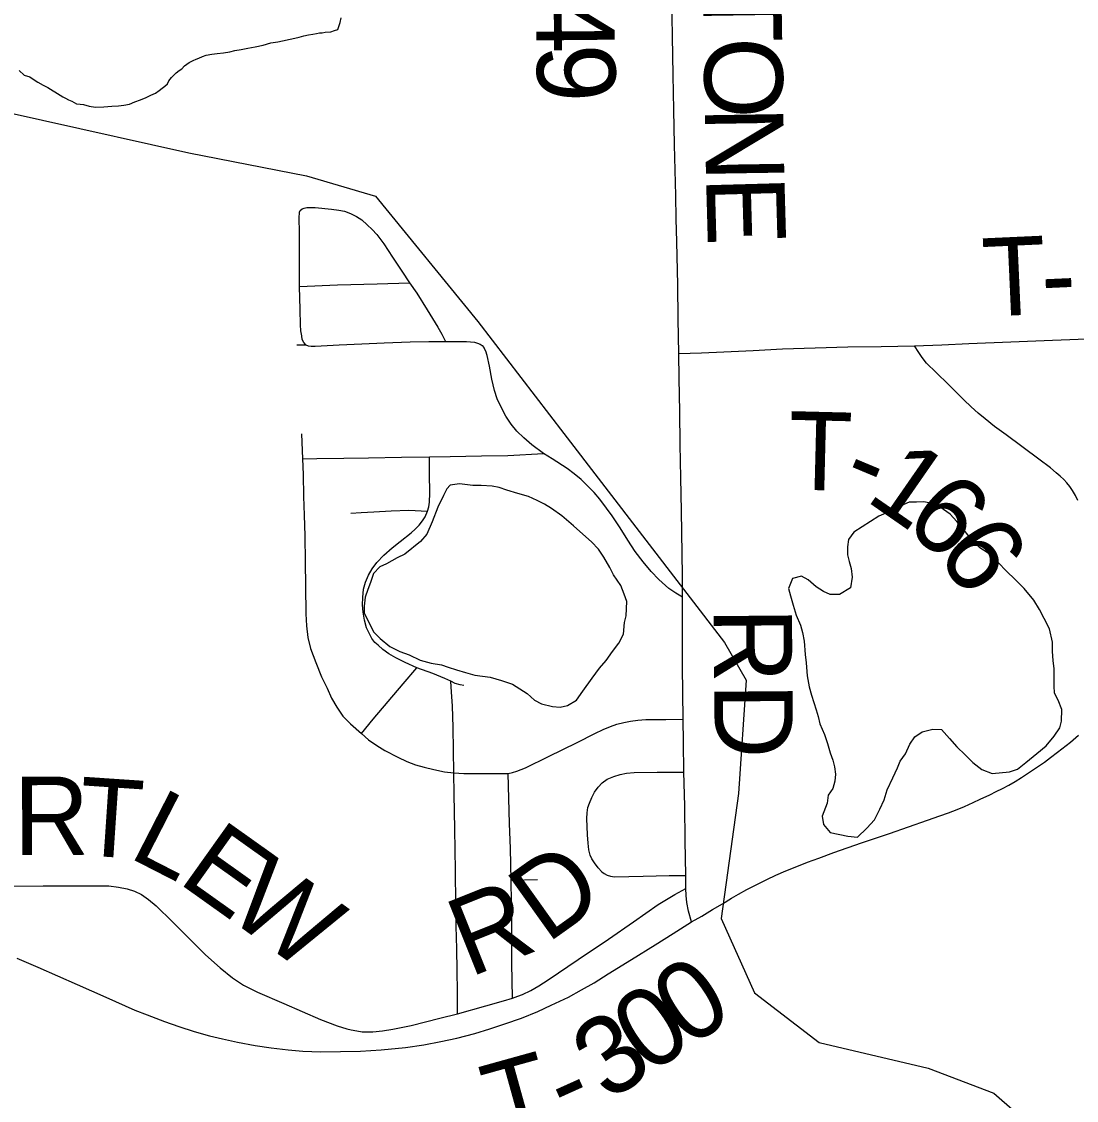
# Model space of a CAD drawing. Extents: x 103424 to 290657, y 38711 to 110967.
# Drawn here: x 214249.8137 to 214250.1963, y 40210.0248 to 40210.416 of the extents above; entities that cross this region are included whole.
import ezdxf

# ---------------------------------------------------------------- set-up
doc = ezdxf.new("R2010")
doc.units = 0
for name, color, linetype in [('GM_X_Minor_Lake', 7, 'Continuous'), ('GM_X_Minor_River', 7, 'Continuous'), ('GM_X_Rail_Line', 7, 'Continuous'), ('GM_X_State_Route', 7, 'Continuous'), ('GM_X_Township_Road', 7, 'Continuous'), ('GM_X_Township_Road_Text', 7, 'Continuous')]:
    doc.layers.add(name, color=color, linetype=linetype)

msp = doc.modelspace()

# ---------------------------------------------------------------- linework, layer by layer
at = {"layer": 'GM_X_Minor_Lake'}
for points in [[(214249.9692, 40210.2479), (214249.96794, 40210.24664), (214249.96681, 40210.24417), (214249.96472, 40210.23998), (214249.96263, 40210.23466), (214249.96073, 40210.2301), (214249.95845, 40210.22744), (214249.95276, 40210.22288), (214249.94992, 40210.22154), (214249.94612, 40210.21945), (214249.94365, 40210.21831), (214249.94138, 40210.21584), (214249.94024, 40210.21261), (214249.93929, 40210.21014), (214249.93834, 40210.20729), (214249.93796, 40210.20406), (214249.93796, 40210.20159), (214249.94137, 40210.19475), (214249.94384, 40210.19229), (214249.94725, 40210.18944), (214249.95086, 40210.18755), (214249.95427, 40210.18641), (214249.95826, 40210.18452), (214249.96224, 40210.18338), (214249.96603, 40210.18282), (214249.9685, 40210.18187), (214249.97153, 40210.18092), (214249.97476, 40210.17998), (214249.97817, 40210.17903), (214249.98367, 40210.17828), (214249.98785, 40210.17714), (214249.99183, 40210.17582), (214249.99714, 40210.17241), (214249.9998, 40210.16994), (214250.00226, 40210.16861), (214250.00625, 40210.16767), (214250.00909, 40210.16748), (214250.01175, 40210.16805), (214250.01497, 40210.16996)], [(214250.01497, 40210.16996), (214250.01725, 40210.17319), (214250.02067, 40210.17794), (214250.02333, 40210.18155), (214250.02579, 40210.1844), (214250.02807, 40210.18764), (214250.03035, 40210.19068), (214250.03206, 40210.19391), (214250.03244, 40210.19809), (214250.03301, 40210.20056), (214250.0332, 40210.20569), (214250.03225, 40210.20834), (214250.03111, 40210.21157), (214250.02846, 40210.21537), (214250.02713, 40210.21802), (214250.02485, 40210.22182), (214250.02296, 40210.22467), (214250.02049, 40210.22732), (214250.01727, 40210.23017), (214250.01385, 40210.2332), (214250.00968, 40210.23681), (214250.00589, 40210.23946), (214250.00342, 40210.24098), (214250.00076, 40210.24231), (214249.99754, 40210.24382), (214249.99375, 40210.24496), (214249.98976, 40210.24609), (214249.98692, 40210.24704), (214249.98445, 40210.2476), (214249.98047, 40210.24779), (214249.97743, 40210.24779), (214249.9725, 40210.24835), (214249.9692, 40210.2479)], [(214250.11684, 40210.12031), (214250.12026, 40210.12354), (214250.1231, 40210.12659), (214250.125, 40210.13039), (214250.12652, 40210.13381), (214250.12766, 40210.13742), (214250.12975, 40210.14179), (214250.13146, 40210.1454), (214250.1324, 40210.14787), (214250.1343, 40210.15053), (214250.13582, 40210.15395), (214250.13772, 40210.15661), (214250.14037, 40210.15852), (214250.14417, 40210.15947), (214250.14739, 40210.15928), (214250.15024, 40210.15606), (214250.15289, 40210.15302), (214250.15593, 40210.15018), (214250.15878, 40210.14733), (214250.162, 40210.14486), (214250.16579, 40210.14335), (214250.17205, 40210.14393), (214250.1749, 40210.14488), (214250.17794, 40210.14735), (214250.18192, 40210.15059), (214250.18534, 40210.15344), (214250.18818, 40210.15686), (214250.19027, 40210.1599), (214250.19084, 40210.16237), (214250.19103, 40210.16655), (214250.1897, 40210.16997), (214250.18838, 40210.17244), (214250.18819, 40210.1751), (214250.18819, 40210.17813), (214250.18819, 40210.18136), (214250.18781, 40210.1844), (214250.18762, 40210.18763), (214250.18762, 40210.19105), (214250.18648, 40210.1958), (214250.18459, 40210.19959), (214250.18288, 40210.20282), (214250.18079, 40210.20624), (214250.17738, 40210.21041), (214250.17378, 40210.21401), (214250.17112, 40210.21648), (214250.16771, 40210.22009), (214250.16429, 40210.22331), (214250.16126, 40210.22521), (214250.15728, 40210.22938), (214250.15519, 40210.23204), (214250.15291, 40210.23469), (214250.15045, 40210.23735), (214250.14684, 40210.24), (214250.14381, 40210.24133), (214250.14096, 40210.2419), (214250.13831, 40210.2417), (214250.13565, 40210.2417), (214250.13261, 40210.24037), (214250.12977, 40210.23885), (214250.12467, 40210.23673)], [(214250.12467, 40210.23673), (214250.11554, 40210.23085), (214250.11364, 40210.22819), (214250.11326, 40210.22553), (214250.11326, 40210.22268), (214250.11383, 40210.22021), (214250.11459, 40210.21775), (214250.11497, 40210.21452), (214250.1144, 40210.21072)], [(214250.1144, 40210.21072), (214250.11041, 40210.20824), (214250.107, 40210.20824), (214250.10453, 40210.20938), (214250.10188, 40210.21108), (214250.09903, 40210.21355), (214250.09656, 40210.21487), (214250.09334, 40210.21411), (214250.09182, 40210.2105), (214250.09258, 40210.20784), (214250.09353, 40210.20443), (214250.09466, 40210.20082), (214250.09618, 40210.19721), (214250.09694, 40210.19455), (214250.09751, 40210.19132), (214250.09789, 40210.18658), (214250.09826, 40210.18354), (214250.09864, 40210.17879), (214250.0994, 40210.1748), (214250.10016, 40210.17176), (214250.10186, 40210.16645), (214250.10262, 40210.16398), (214250.10319, 40210.16132), (214250.1049, 40210.15752), (214250.10604, 40210.1543), (214250.10698, 40210.15088), (214250.10793, 40210.14822), (214250.1085, 40210.14575), (214250.10888, 40210.14309), (214250.10869, 40210.14062), (214250.10793, 40210.13796), (214250.10622, 40210.13549), (214250.10584, 40210.13264), (214250.10413, 40210.12789), (214250.10451, 40210.12486), (214250.10698, 40210.12201), (214250.11343, 40210.12069), (214250.11684, 40210.12031)]]:
    msp.add_lwpolyline(points, dxfattribs=at)
at = {"layer": 'GM_X_Minor_River'}
msp.add_lwpolyline([(214249.81289, 40210.39832), (214249.81464, 40210.39665), (214249.81674, 40210.39594), (214249.8179, 40210.3952), (214249.81964, 40210.3941), (214249.82156, 40210.393), (214249.82329, 40210.39209), (214249.82773, 40210.38933), (214249.82869, 40210.38878), (214249.82965, 40210.38824), (214249.83081, 40210.38769), (214249.83196, 40210.38715), (214249.83369, 40210.38623), (214249.83503, 40210.38607), (214249.83617, 40210.38591), (214249.83827, 40210.38538), (214249.84056, 40210.38505), (214249.8436, 40210.38512), (214249.84645, 40210.38537), (214249.84892, 40210.38542), (214249.85082, 40210.38566), (214249.8529, 40210.38608), (214249.85479, 40210.38688), (214249.85686, 40210.38769), (214249.85894, 40210.38849), (214249.86063, 40210.38929), (214249.86233, 40210.39009), (214249.86364, 40210.39106), (214249.86476, 40210.39185), (214249.8657, 40210.39263), (214249.86663, 40210.39341), (214249.86718, 40210.39456), (214249.86811, 40210.39572), (214249.86978, 40210.39747), (214249.8709, 40210.39825), (214249.87184, 40210.39884), (214249.87277, 40210.4), (214249.87446, 40210.40118), (214249.87596, 40210.40197), (214249.87709, 40210.40238), (214249.87804, 40210.40278), (214249.87935, 40210.40338), (214249.88068, 40210.40379), (214249.88276, 40210.40421), (214249.88466, 40210.40444), (214249.88694, 40210.40468), (214249.88921, 40210.40511), (214249.8911, 40210.40553), (214249.89338, 40210.40596), (214249.89584, 40210.4064), (214249.89849, 40210.40683), (214249.90133, 40210.40746), (214249.90417, 40210.40829), (214249.90663, 40210.40872), (214249.91288, 40210.41), (214249.91439, 40210.41041), (214249.9161, 40210.41083), (214249.9178, 40210.41124), (214249.91932, 40210.41147), (214249.92064, 40210.41169), (214249.92178, 40210.4119), (214249.92273, 40210.41192), (214249.92387, 40210.41214), (214249.92595, 40210.41237), (214249.92728, 40210.41278), (214249.92841, 40210.41318), (214249.92931, 40210.41567), (214249.92965, 40210.41739)], dxfattribs=at)
at = {"layer": 'GM_X_Rail_Line'}
msp.add_lwpolyline([(214249.78382, 40210.38858), (214249.82135, 40210.38032), (214249.87443, 40210.36839), (214249.91705, 40210.3601), (214249.94206, 40210.35267), (214249.97918, 40210.30733), (214250.01043, 40210.26668), (214250.06865, 40210.19085), (214250.07647, 40210.17718), (214250.07373, 40210.13613), (214250.06748, 40210.09079), (214250.07959, 40210.06382), (214250.10304, 40210.04584), (214250.1425, 40210.03646), (214250.16633, 40210.02747), (214250.18157, 40210.01418)], dxfattribs=at)
at = {"layer": 'GM_X_State_Route'}
msp.add_lwpolyline([(214249.81203, 40210.07645), (214249.81967, 40210.07314), (214249.83387, 40210.06685), (214249.84435, 40210.06222), (214249.85483, 40210.05758), (214249.85933, 40210.05582), (214249.86559, 40210.05349), (214249.87074, 40210.05164), (214249.87635, 40210.04987), (214249.88188, 40210.04829), (214249.88657, 40210.04711), (214249.89203, 40210.04595), (214249.89841, 40210.04472), (214249.90427, 40210.04385), (214249.9104, 40210.04311), (214249.91571, 40210.04273), (214249.92233, 40210.04245), (214249.92939, 40210.04251), (214249.93669, 40210.04267), (214249.94415, 40210.04313), (214249.95299, 40210.04397), (214249.95966, 40210.04501), (214249.96579, 40210.04616), (214249.97159, 40210.04743), (214249.97808, 40210.04914), (214249.98356, 40210.05075), (214249.98901, 40210.05259), (214249.995, 40210.05461), (214250.00101, 40210.0571), (214250.00578, 40210.05931), (214250.01203, 40210.06227), (214250.0168, 40210.06488), (214250.02135, 40210.06747), (214250.02649, 40210.07068), (214250.03498, 40210.07597), (214250.04347, 40210.08127), (214250.0501, 40210.08539), (214250.05672, 40210.08952), (214250.06039, 40210.09162), (214250.06429, 40210.09407), (214250.06791, 40210.09615), (214250.07121, 40210.09816), (214250.0737, 40210.09965), (214250.07678, 40210.10128), (214250.08037, 40210.10317), (214250.08398, 40210.10493), (214250.08729, 40210.10647), (214250.0909, 40210.10809), (214250.0949, 40210.1097), (214250.09874, 40210.11124), (214250.10282, 40210.1127), (214250.10827, 40210.1147), (214250.11837, 40210.11818), (214250.12846, 40210.12165), (214250.14229, 40210.12642), (214250.1468, 40210.12806), (214250.14985, 40210.12911), (214250.15307, 40210.13031), (214250.15572, 40210.1314), (214250.15885, 40210.13288), (214250.16142, 40210.13401), (214250.16492, 40210.13562), (214250.16717, 40210.13682), (214250.16946, 40210.13787), (214250.17183, 40210.13915), (214250.17404, 40210.14048), (214250.17641, 40210.14197), (214250.17894, 40210.14361), (214250.18477, 40210.14751), (214250.1869, 40210.14916), (214250.18939, 40210.15105), (214250.19409, 40210.15471), (214250.19703, 40210.15728)], dxfattribs=at)
at = {"layer": 'GM_X_Township_Road'}
msp.add_line((214249.99135, 40210.10464), (214250.00089, 40210.10488), dxfattribs=at)
for points in [[(214250.05462, 40210.10644), (214250.05443, 40210.11906), (214250.05425, 40210.13168), (214250.05391, 40210.14391), (214250.05378, 40210.15473), (214250.05367, 40210.16306), (214250.05358, 40210.17258), (214250.05349, 40210.18211), (214250.05346, 40210.20725), (214250.05338, 40210.21515), (214250.05331, 40210.22306), (214250.05304, 40210.23859), (214250.05283, 40210.25062), (214250.05262, 40210.26265), (214250.05243, 40210.27463), (214250.05225, 40210.28661), (214250.05211, 40210.29565), (214250.05192, 40210.30813), (214250.05172, 40210.32061), (214250.05137, 40210.33614), (214250.05118, 40210.34456), (214250.05099, 40210.35298), (214250.05077, 40210.36217), (214250.05055, 40210.37136), (214250.0503, 40210.38397), (214250.05005, 40210.39658), (214250.04982, 40210.41074), (214250.04959, 40210.42491)], [(214249.91483, 40210.34753), (214249.91547, 40210.3481), (214249.9162, 40210.34838), (214249.91719, 40210.34857), (214249.91848, 40210.34864), (214249.92024, 40210.34858), (214249.92619, 40210.34804), (214249.92882, 40210.34766), (214249.93089, 40210.34724), (214249.93301, 40210.34647), (214249.93518, 40210.34537), (214249.93713, 40210.3441), (214249.93912, 40210.34236), (214249.9409, 40210.34067), (214249.9426, 40210.33876), (214249.94509, 40210.3354), (214249.94821, 40210.33054), (214249.95159, 40210.32551), (214249.95443, 40210.32128), (214249.95714, 40210.3175), (214249.96081, 40210.31156), (214249.96471, 40210.30523), (214249.96618, 40210.30269), (214249.96747, 40210.29997)], [(214249.91689, 40210.29879), (214249.91607, 40210.29965), (214249.91556, 40210.3008), (214249.91534, 40210.30207), (214249.91507, 40210.30389), (214249.91486, 40210.30611), (214249.91473, 40210.31161), (214249.91459, 40210.31992), (214249.91455, 40210.32831), (214249.91449, 40210.3397), (214249.91441, 40210.34478), (214249.91455, 40210.34686), (214249.91483, 40210.34753)], [(214249.91459, 40210.31992), (214249.92837, 40210.32061), (214249.94267, 40210.32098), (214249.95443, 40210.32128)], [(214250.13753, 40210.29845), (214250.14743, 40210.29886), (214250.15733, 40210.29927), (214250.1725, 40210.29988), (214250.18766, 40210.30049), (214250.20319, 40210.30105)], [(214249.91352, 40210.29882), (214249.91689, 40210.29879), (214249.91769, 40210.29848), (214249.91874, 40210.29835), (214249.92017, 40210.29829), (214249.92892, 40210.29882), (214249.93709, 40210.29919), (214249.94525, 40210.29955), (214249.9547, 40210.29986), (214249.96146, 40210.29997), (214249.96747, 40210.29997), (214249.97511, 40210.30002), (214249.97803, 40210.29976), (214249.97913, 40210.29946), (214249.98006, 40210.29904), (214249.98082, 40210.29853), (214249.98142, 40210.29781)], [(214250.05346, 40210.20725), (214250.05101, 40210.20872), (214250.04844, 40210.2105), (214250.04491, 40210.21369), (214250.04207, 40210.2166), (214250.03915, 40210.22016), (214250.03631, 40210.22389), (214250.03364, 40210.22792), (214250.0308, 40210.23241), (214250.02791, 40210.23677), (214250.02583, 40210.23964), (214250.02342, 40210.2428), (214250.02139, 40210.24521), (214250.01923, 40210.24746), (214250.01672, 40210.24996), (214250.01418, 40210.25208), (214250.0116, 40210.25399), (214250.00613, 40210.25751), (214250.003, 40210.25942), (214249.99884, 40210.26259), (214249.99587, 40210.26509), (214249.99341, 40210.26751), (214249.9913, 40210.27005), (214249.98939, 40210.27297), (214249.98752, 40210.27645), (214249.98621, 40210.27925), (214249.98528, 40210.2823), (214249.98426, 40210.28637), (214249.98341, 40210.29103), (214249.98265, 40210.29493), (214249.98206, 40210.29654), (214249.98142, 40210.29781)], [(214250.05211, 40210.29565), (214250.06027, 40210.29596), (214250.06842, 40210.29628), (214250.07909, 40210.29679), (214250.08976, 40210.2973), (214250.1016, 40210.29767), (214250.11344, 40210.29804), (214250.12548, 40210.29824), (214250.13753, 40210.29845)], [(214250.19679, 40210.24239), (214250.19594, 40210.24413), (214250.19487, 40210.24602), (214250.19386, 40210.2475), (214250.19284, 40210.2488), (214250.1917, 40210.25001), (214250.19041, 40210.25118), (214250.189, 40210.25245), (214250.18685, 40210.25422), (214250.18271, 40210.25739), (214250.17084, 40210.26615), (214250.16658, 40210.26923), (214250.16315, 40210.27196), (214250.16061, 40210.27404), (214250.15807, 40210.27635), (214250.15543, 40210.2789), (214250.14993, 40210.2844), (214250.14544, 40210.28875), (214250.14193, 40210.29212), (214250.14041, 40210.29416), (214250.13916, 40210.29601), (214250.13753, 40210.29845)], [(214249.91525, 40210.26657), (214249.91566, 40210.25748), (214249.91586, 40210.25185), (214249.916, 40210.24381), (214249.91628, 40210.23706), (214249.91646, 40210.22961), (214249.91656, 40210.22009), (214249.91665, 40210.2113), (214249.91684, 40210.20122), (214249.91711, 40210.19697), (214249.91758, 40210.19272), (214249.9185, 40210.18865), (214249.92044, 40210.18356), (214249.92257, 40210.17847), (214249.92451, 40210.17431), (214249.92613, 40210.17071), (214249.92802, 40210.16738), (214249.93029, 40210.16414), (214249.93302, 40210.16132), (214249.93699, 40210.15785), (214249.93958, 40210.15563), (214249.94254, 40210.1535), (214249.9455, 40210.15166), (214249.95017, 40210.14925), (214249.95341, 40210.14773), (214249.95665, 40210.14657), (214249.9597, 40210.14569), (214249.96331, 40210.14481), (214249.96714, 40210.14402), (214249.97052, 40210.14356), (214249.97417, 40210.14333), (214249.99017, 40210.14338), (214249.99174, 40210.1437), (214249.99336, 40210.14421), (214249.99646, 40210.14546), (214250.00478, 40210.14953), (214250.01523, 40210.15457), (214250.02166, 40210.15786), (214250.02471, 40210.15933), (214250.02734, 40210.16045), (214250.02966, 40210.16123), (214250.03211, 40210.16183), (214250.03462, 40210.16239), (214250.03729, 40210.16275), (214250.04008, 40210.1629), (214250.04742, 40210.16301), (214250.05367, 40210.16306)], [(214249.91566, 40210.25748), (214249.92086, 40210.25759), (214249.93058, 40210.25771), (214249.93957, 40210.25783), (214249.95149, 40210.25802), (214249.96162, 40210.25821), (214249.96913, 40210.25837), (214249.98054, 40210.25854), (214249.99006, 40210.25873), (214250.003, 40210.25942)], [(214249.97419, 40210.17527), (214249.97277, 40210.17549), (214249.97094, 40210.17605), (214249.96941, 40210.17685), (214249.96727, 40210.17786), (214249.9629, 40210.17963), (214249.95709, 40210.18167), (214249.95283, 40210.18356), (214249.94951, 40210.1853), (214249.9469, 40210.18678), (214249.94476, 40210.18836), (214249.94302, 40210.18985), (214249.94189, 40210.19093), (214249.9408, 40210.19236), (214249.93974, 40210.19423), (214249.93888, 40210.1962), (214249.93816, 40210.19893), (214249.93764, 40210.20189), (214249.93737, 40210.20456), (214249.93751, 40210.20723), (214249.93778, 40210.21021), (214249.9385, 40210.21279), (214249.93951, 40210.21527), (214249.94094, 40210.21759), (214249.94253, 40210.21985), (214249.94511, 40210.22257), (214249.94809, 40210.22523), (214249.95108, 40210.2275), (214249.95497, 40210.23062), (214249.9565, 40210.23202), (214249.95791, 40210.23342), (214249.95913, 40210.23501), (214249.96008, 40210.2365), (214249.96094, 40210.23854), (214249.96139, 40210.24007), (214249.96166, 40210.24175), (214249.96185, 40210.24505), (214249.96162, 40210.25215), (214249.96162, 40210.25821)], [(214249.93309, 40210.23778), (214249.9369, 40210.23798), (214249.9415, 40210.23822), (214249.94774, 40210.23859), (214249.95415, 40210.23881), (214249.96094, 40210.23854)], [(214249.93699, 40210.15785), (214249.94126, 40210.16307), (214249.94669, 40210.16947), (214249.95212, 40210.17588), (214249.95709, 40210.18167)], [(214249.97189, 40210.05626), (214249.97185, 40210.06414), (214249.9717, 40210.07195), (214249.97154, 40210.07976), (214249.97136, 40210.08796), (214249.97119, 40210.09616), (214249.97106, 40210.1082), (214249.97084, 40210.1232), (214249.97062, 40210.13589), (214249.97052, 40210.14356), (214249.97042, 40210.15179), (214249.97032, 40210.16001), (214249.97001, 40210.16786), (214249.96966, 40210.17292), (214249.96941, 40210.17685)], [(214249.99172, 40210.06194), (214249.99155, 40210.07454), (214249.99151, 40210.08549), (214249.99147, 40210.09645), (214249.99135, 40210.10464), (214249.99106, 40210.11622), (214249.99065, 40210.12523), (214249.99041, 40210.1343), (214249.99017, 40210.14338)], [(214250.02422, 40210.10776), (214250.02289, 40210.10921), (214250.02152, 40210.11092), (214250.02055, 40210.11245), (214250.01992, 40210.11381), (214250.0195, 40210.11573), (214250.01922, 40210.11811), (214250.01903, 40210.12108), (214250.01875, 40210.12701), (214250.01887, 40210.12912), (214250.01914, 40210.13104), (214250.01965, 40210.13264), (214250.02051, 40210.13471), (214250.02157, 40210.13659), (214250.02281, 40210.13845), (214250.02431, 40210.14), (214250.02617, 40210.14127), (214250.02859, 40210.14228), (214250.03078, 40210.14298), (214250.03316, 40210.14345), (214250.03586, 40210.14373), (214250.04423, 40210.14385), (214250.05391, 40210.14391)], [(214250.02422, 40210.10776), (214250.02508, 40210.10714), (214250.02609, 40210.10651), (214250.02731, 40210.10608), (214250.02883, 40210.10589), (214250.03922, 40210.10614), (214250.04862, 40210.10644), (214250.05462, 40210.10644)], [(214250.05672, 40210.08952), (214250.05564, 40210.09342), (214250.05501, 40210.0966), (214250.05474, 40210.09912), (214250.05461, 40210.10167), (214250.05462, 40210.10644)], [(214249.80906, 40210.10256), (214249.82162, 40210.10269), (214249.83348, 40210.10266), (214249.84533, 40210.10262), (214249.84893, 40210.10219), (214249.85199, 40210.10159), (214249.85469, 40210.10075), (214249.85724, 40210.09948), (214249.85979, 40210.0977), (214249.86255, 40210.09541), (214249.86843, 40210.08959), (214249.87431, 40210.08377), (214249.88042, 40210.07759), (214249.88576, 40210.07285), (214249.89026, 40210.06926), (214249.89422, 40210.06667), (214249.89932, 40210.06409), (214249.9088, 40210.05995), (214249.92212, 40210.0542), (214249.92818, 40210.05186), (214249.93165, 40210.05078), (214249.93329, 40210.05042), (214249.9353, 40210.05001), (214249.93723, 40210.04974), (214249.93899, 40210.04965), (214249.94108, 40210.04969), (214249.94462, 40210.05006), (214249.94834, 40210.05065), (214249.95506, 40210.05204), (214249.96541, 40210.05461), (214249.97189, 40210.05626), (214249.98209, 40210.0591), (214249.98852, 40210.06092), (214249.99172, 40210.06194), (214249.9937, 40210.06261), (214249.99546, 40210.06324), (214249.99843, 40210.06468), (214250.00135, 40210.06639), (214250.00473, 40210.06855), (214250.01565, 40210.07595), (214250.02657, 40210.08335), (214250.03562, 40210.08958), (214250.04466, 40210.09582), (214250.05061, 40210.09955), (214250.05461, 40210.10167)]]:
    msp.add_lwpolyline(points, dxfattribs=at)

# ---------------------------------------------------------------- texts
at = {"layer": 'GM_X_Township_Road_Text'}
for s, height, rotation, p in [('T', 0.02841, 270.8829, (214250.06084, 40210.43142)), ('4', 0.02841, 270.5722, (214250.00025, 40210.42553)), ('O', 0.02841, 270.8824, (214250.06116, 40210.41017)), ('9', 0.02841, 271.5014, (214250.00044, 40210.40753)), ('N', 0.02841, 270.9068, (214250.06155, 40210.38516)), ('E', 0.02841, 271.6027, (214250.06195, 40210.35979)), ('T', 0.02841, 2.599, (214250.16278, 40210.30899)), ('-', 0.02841, 2.6151, (214250.18398, 40210.30995)), ('T', 0.02841, 358.5797, (214250.09149, 40210.24638)), ('1', 0.02841, 325.253, (214250.11927, 40210.24273)), ('-', 0.02841, 337.2973, (214250.10998, 40210.24644)), ('6', 0.02841, 319.4628, (214250.13293, 40210.2333)), ('6', 0.02841, 305.6692, (214250.1449, 40210.22335)), ('RD', 0.028409, 270.4819, (214250.0647, 40210.20355)), ('R', 0.02841, 0.2186, (214249.8109, 40210.11378)), ('T', 0.02841, 356.1614, (214249.8337, 40210.11388)), ('L', 0.02841, 332.8676, (214249.85198, 40210.11327)), ('E', 0.02841, 324.5505, (214249.86996, 40210.10415)), ('W', 0.02841, 324.3437, (214249.88725, 40210.09184)), ('D', 0.02841, 35.4937, (214250.00422, 40210.08146)), ('R', 0.02841, 21.8224, (214249.97619, 40210.06931)), ('0', 0.02841, 33.8683, (214250.05546, 40210.0436)), ('0', 0.02841, 33.8127, (214250.04089, 40210.03384)), ('3', 0.02841, 34.2304, (214250.02647, 40210.02403)), ('T', 0.02841, 15.5404, (214249.98623, 40210.00931)), ('-', 0.02841, 24.264, (214250.01114, 40210.01661))]:
    msp.add_text(s, height=height, rotation=rotation, dxfattribs=at).set_placement(p)

doc.saveas('drawing.dxf')
